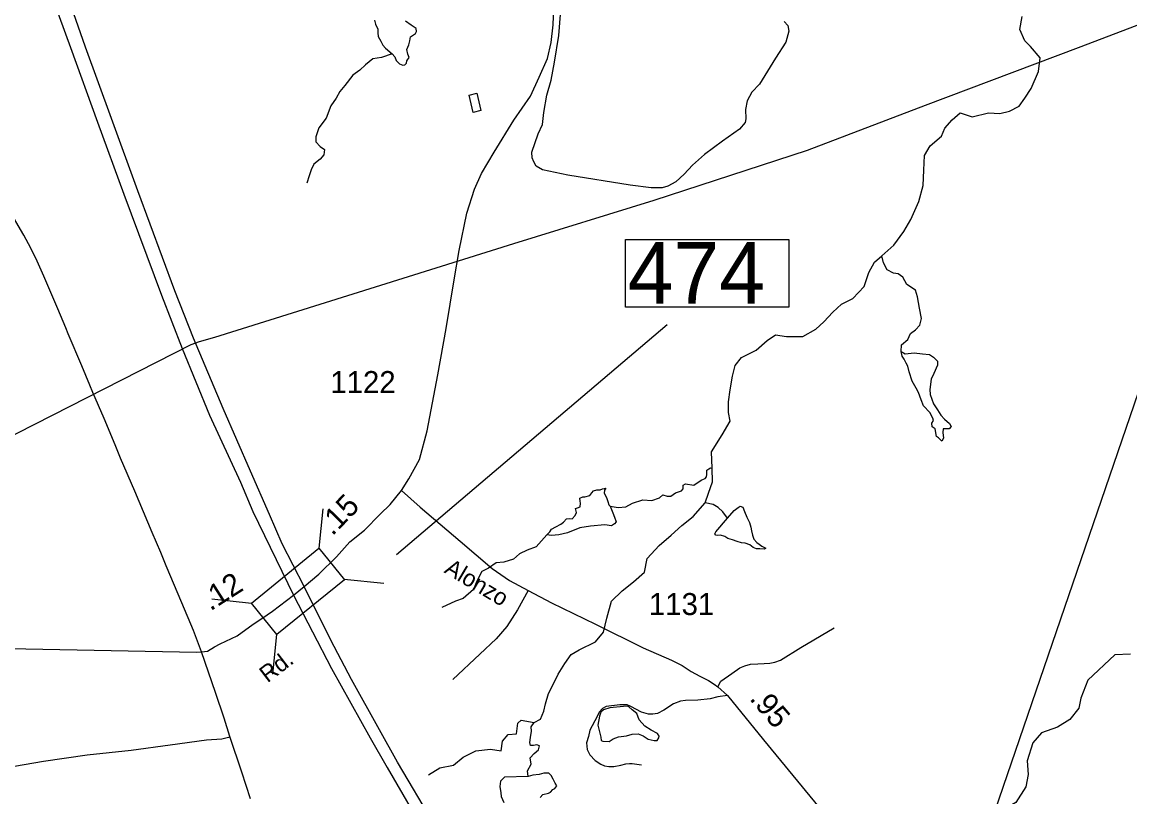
# Model space of a CAD drawing. Extents: x 2082433 to 2279600, y 546599 to 755198.
# Drawn here: x 2177586 to 2183890, y 556037 to 560446 of the extents above; entities that cross this region are included whole.
import ezdxf

# ---------------------------------------------------------------- set-up
doc = ezdxf.new("R2010")
doc.units = 0
for name, color, linetype in [('Exist Boundary Political Fire Districts', 7, 'Continuous'), ('Exist Hydrographic Creek Single Shore', 7, 'Continuous'), ('Exist Hydrographic Misc Water Feature', 7, 'Continuous'), ('Exist Hydrographic Pond Under 1500 Sq Ft', 7, 'Continuous'), ('Exist Road Non-System Type 51', 7, 'Continuous'), ('Exist Road Primary Interstate Divided Center Attributed', 7, 'Continuous'), ('Exist Road Primary NC Attributed', 7, 'Continuous'), ('Exist Road Secondary Mileage Hundredths English Label', 7, 'Continuous'), ('Exist Road Secondary Structure Standard Bridge CELL', 7, 'Continuous'), ('Exist Road Secondary Structure Standard Bridge Number Label', 7, 'Continuous'), ('Exist Road Secondary Type 51 Attributed', 7, 'Continuous'), ('Exist Road Secondary Type 51 Label', 7, 'Continuous'), ('Exist Road Secondary Type 51 Number Label', 7, 'Continuous'), ('Exist Utilities Electrical Transmission Line', 7, 'Continuous')]:
    doc.layers.add(name, color=color, linetype=linetype)

msp = doc.modelspace()

# ---------------------------------------------------------------- linework, layer by layer
at = {"layer": 'Exist Boundary Political Fire Districts'}
msp.add_lwpolyline([(2186407.2, 565549.4), (2182889.5, 555276), (2180885, 554398.5), (2179859.3, 553890.4), (2176488.4, 553032.5), (2172776, 550757.8), (2171117.1, 549711.7), (2170077.1, 548737.9)], dxfattribs=at)
at = {"layer": 'Exist Hydrographic Creek Single Shore'}
for points in [[(2181513.1, 557907.5), (2181510.1, 558000), (2181569.8, 558096.5), (2181615.7, 558174.7), (2181606.5, 558225.2), (2181606.5, 558285), (2181615.7, 558353.9), (2181629.5, 558432), (2181643.3, 558491.8), (2181680, 558537.8), (2181762.7, 558579.1), (2181827, 558634.3), (2181872.9, 558666.5), (2181937.2, 558657.3), (2182029, 558657.3), (2182102.5, 558698.6), (2182148.4, 558740), (2182199, 558795.1), (2182249.5, 558841.1), (2182313.8, 558873.3), (2182378.1, 558942.2), (2182405.6, 559020.4), (2182437.8, 559080.1), (2182479.1, 559116.9), (2182548, 559176.6), (2182603.1, 559254.8), (2182644.4, 559323.7), (2182690.3, 559424.8), (2182713.3, 559516.8), (2182717.9, 559604.1), (2182722.5, 559686.8), (2182754.6, 559742), (2182818.9, 559797.1), (2182837.3, 559843.1), (2182878.6, 559889.1), (2182924.5, 559930.4), (2182993.4, 559907.4), (2183085.3, 559930.4), (2183149.6, 559925.8), (2183204.7, 559939.6), (2183259.8, 559967.2), (2183291.9, 560013.1), (2183328.7, 560068.3), (2183370, 560164.8), (2183379.2, 560243), (2183324.1, 560307.3), (2183291.9, 560339.5), (2183264.4, 560403.8), (2183278.2, 560477.4)], [(2179691.6, 560265.2), (2179632, 560245.3), (2179582.3, 560237.9), (2179540, 560203.1), (2179507.7, 560173.2), (2179468, 560143.4), (2179423.3, 560086.2), (2179393.5, 560051.4), (2179373.6, 560014.1), (2179343.8, 559969.3), (2179316.4, 559899.7), (2179274.2, 559845), (2179256.8, 559792.8), (2179256.8, 559765.5), (2179281.7, 559738.1), (2179306.5, 559720.7), (2179304, 559690.9), (2179281.7, 559666), (2179246.9, 559638.6), (2179232, 559606.3), (2179219.5, 559571.5), (2179207.1, 559529.2)], [(2179898.2, 556161.5), (2179962.5, 556202.9), (2180040.6, 556216.7), (2180095.7, 556262.6), (2180169.1, 556299.4), (2180251.8, 556308.6), (2180311.5, 556299.4), (2180320.7, 556354.5), (2180352.8, 556391.3), (2180398.8, 556395.9), (2180407.9, 556455.7), (2180426.3, 556474.1), (2180499.8, 556460.3), (2180536.5, 556478.6), (2180554.9, 556524.6), (2180564.1, 556566), (2180582.5, 556625.7), (2180610, 556680.9), (2180637.6, 556736), (2180674.3, 556795.8), (2180711, 556846.3), (2180757, 556873.9), (2180848.8, 556919.9), (2180894.7, 556975), (2180913.1, 557053.2), (2180940.7, 557149.7), (2181000.4, 557209.4), (2181064.6, 557260), (2181128.9, 557315.2), (2181142.7, 557393.3), (2181211.6, 557466.8), (2181280.5, 557526.6), (2181340.2, 557581.7), (2181404.5, 557632.3), (2181473.4, 557710.4), (2181491.7, 557765.6), (2181514.7, 557829.9), (2181513.1, 557907.5)], [(2183893.4, 556848.9), (2183803.9, 556845.7), (2183650.5, 556701.7), (2183612.2, 556599.4), (2183599.4, 556541.8), (2183548.2, 556477.8), (2183477.9, 556433), (2183388.4, 556401), (2183337.3, 556343.5), (2183305.3, 556241.1), (2183311.7, 556164.3), (2183298.9, 556093.9), (2183241.4, 556004.4), (2183196.6, 555978.8), (2183132.7, 555946.8), (2183081.6, 555895.6), (2183049.6, 555838), (2183017.6, 555818.8), (2182992.1, 555786.8), (2182979.3, 555748.4), (2182972.9, 555710.1), (2182966.5, 555684.5)]]:
    msp.add_lwpolyline(points, dxfattribs=at)
at = {"layer": 'Exist Hydrographic Misc Water Feature'}
for points in [[(2180174, 560041.2), (2180196.8, 559943.3), (2180152.7, 559930.9), (2180130.2, 560030.8), (2180174, 560041.2)], [(2182589.3, 558572.2), (2182591.6, 558609), (2182626, 558638.9), (2182642.1, 558673.3), (2182669.7, 558694), (2182694.9, 558721.6), (2182704.1, 558758.4), (2182692.6, 558818.1), (2182681.2, 558882.5), (2182669.7, 558921.5), (2182621.5, 558953.7), (2182598.5, 558995.1), (2182570.9, 559013.5), (2182545.7, 559018.1), (2182508.9, 559036.5), (2182488.3, 559075.5), (2182479.1, 559116.9)], [(2180932.5, 557690.7), (2180978.3, 557684.6), (2181021, 557687.6), (2181060.7, 557709), (2181118.8, 557727.4), (2181170.7, 557724.3), (2181213.5, 557739.6), (2181231.8, 557754.9), (2181256.2, 557748.8), (2181277.6, 557748.8), (2181305.1, 557767.1), (2181338.7, 557779.3), (2181348.1, 557789), (2181347.9, 557809.9), (2181360.9, 557819.3), (2181408.9, 557809.9), (2181433.4, 557828.3), (2181454.8, 557840.5), (2181473.1, 557849.6), (2181481.3, 557858.5), (2181483.3, 557871.3), (2181482.2, 557895.5), (2181494, 557903.1), (2181503.8, 557908.5), (2181513.1, 557907.5)], [(2181601.4, 557623.4), (2181573.9, 557658.6), (2181547.9, 557684.6), (2181518.9, 557699.9), (2181473.4, 557710.4)], [(2180572.6, 557527.3), (2180510.9, 557459.7), (2180460, 557440.1), (2180416.9, 557420.5), (2180381.7, 557389.1), (2180326.8, 557373.4), (2180283.8, 557369.5), (2180240.7, 557338.1), (2180201.5, 557318.5), (2180174.1, 557263.7), (2180154.5, 557216.6), (2180095.8, 557165.7), (2180052.7, 557150), (2179974.3, 557114.7)], [(2180465.8, 556151.9), (2180462, 556185.7), (2180483.5, 556222.9), (2180477.6, 556258.2), (2180501.1, 556283.7), (2180524.6, 556305.2), (2180530.5, 556326.8), (2180514.8, 556332.7), (2180497.2, 556328.7), (2180479.6, 556328.7), (2180475.7, 556346.4), (2180479.6, 556373.8), (2180485.5, 556411.1), (2180483.5, 556434.6), (2180499.8, 556460.3)]]:
    msp.add_lwpolyline(points, dxfattribs=at)
at = {"layer": 'Exist Hydrographic Pond Under 1500 Sq Ft'}
for points in [[(2179592.2, 560456.7), (2179597.2, 560434.3), (2179602.1, 560421.9), (2179609.6, 560407), (2179609.6, 560384.6), (2179612.1, 560364.7), (2179627, 560337.4), (2179639.4, 560315), (2179654.3, 560297.6), (2179691.6, 560265.2), (2179706.5, 560247.8), (2179713.9, 560227.9), (2179733.8, 560208.1), (2179753.7, 560200.6), (2179763.6, 560203.1), (2179773.6, 560213), (2179776, 560225.5), (2179788.5, 560245.3), (2179781, 560262.8), (2179776, 560290.1), (2179786, 560317.5), (2179793.4, 560339.8), (2179795.9, 560362.2), (2179813.3, 560374.6), (2179825.7, 560382.1), (2179830.7, 560392.1), (2179828.2, 560409.5), (2179800.9, 560429.4), (2179768.6, 560451.7)], [(2180534.4, 556032.8), (2180550.1, 556050.4), (2180581.4, 556058.2), (2180593.2, 556064.1), (2180606.9, 556077.8), (2180618.6, 556083.7), (2180628.4, 556099.4), (2180620.6, 556115.1), (2180608.8, 556136.6), (2180597.1, 556158.2), (2180583.4, 556171.9), (2180556, 556171.9), (2180528.6, 556164.1), (2180493.3, 556160.2), (2180465.8, 556151.9), (2180330.8, 556148.4), (2180309.2, 556126.8), (2180305.3, 556095.5), (2180311.2, 556060.2), (2180313.1, 556038.6), (2180326.8, 556005.3)]]:
    msp.add_lwpolyline(points, dxfattribs=at)
for points in [[(2182589.3, 558572.2), (2182612.3, 558558.4), (2182662.8, 558563), (2182711, 558558.4), (2182750, 558553.8), (2182773, 558540.1), (2182796, 558517.1), (2182796, 558494.1), (2182775.3, 558445.8), (2182759.2, 558413.7), (2182752.3, 558356.2), (2182754.6, 558326.3), (2182773, 558273.5), (2182796, 558239), (2182814.3, 558209.1), (2182835, 558186.1), (2182864.8, 558160.9), (2182874, 558144.8), (2182862.6, 558131), (2182828.1, 558131), (2182825.8, 558110.3), (2182830.4, 558078.1), (2182821.2, 558062), (2182800.6, 558080.4), (2182789.1, 558087.3), (2182782.2, 558131), (2182766.1, 558142.5), (2182763.8, 558163.2), (2182773, 558179.3), (2182768.4, 558193), (2182752.3, 558225.2), (2182715.6, 558262), (2182701.8, 558296.5), (2182688, 558337.8), (2182674.3, 558363.1), (2182651.3, 558402.2), (2182635.2, 558455), (2182626, 558487.2), (2182616.9, 558505.6), (2182605.4, 558528.6), (2182593.9, 558544.7)], [(2180572.6, 557527.3), (2180589.3, 557544.9), (2180599.1, 557560.6), (2180622.6, 557573.3), (2180652.9, 557589), (2180667.6, 557600.8), (2180683.3, 557618.4), (2180702.8, 557620.4), (2180715.6, 557618.4), (2180733.2, 557638), (2180742, 557654.7), (2180736.1, 557677.2), (2180746.9, 557681.1), (2180761.6, 557687), (2180764.5, 557708.6), (2180762.6, 557720.3), (2180759.6, 557737), (2180777.3, 557743.9), (2180789, 557743.9), (2180816.4, 557752.7), (2180829.2, 557766.4), (2180837, 557779.1), (2180856.6, 557784), (2180876.2, 557784), (2180889.9, 557789.9), (2180908.5, 557792.9), (2180900.6, 557783.1), (2180898.7, 557765.4), (2180911.4, 557739.9), (2180920.2, 557718.4), (2180925.1, 557699.8), (2180932.5, 557690.7), (2180947.6, 557653.7), (2180956.5, 557628.2), (2180967.2, 557602.7), (2180957.4, 557591), (2180940.8, 557579.2), (2180901.6, 557585.1), (2180821.3, 557577.3), (2180760.6, 557567.5), (2180689.1, 557539), (2180641.2, 557528.3), (2180598.1, 557524.3)], [(2181601.4, 557623.4), (2181638, 557666.2), (2181660.9, 557684.6), (2181673.1, 557692.2), (2181688.4, 557686.1), (2181697.6, 557660.1), (2181711.3, 557629.5), (2181726.6, 557597.4), (2181734.2, 557571.5), (2181737.3, 557551.6), (2181743.4, 557525.6), (2181751, 557502.7), (2181767.8, 557484.3), (2181781.6, 557475.2), (2181795.3, 557464.5), (2181799.9, 557461.4), (2181818.2, 557452.2), (2181809.1, 557446.1), (2181784.6, 557447.7), (2181766.3, 557447.7), (2181746.5, 557455.3), (2181728.1, 557472.1), (2181700.6, 557479.8), (2181679.3, 557482.8), (2181654.8, 557490.5), (2181628.9, 557499.6), (2181602.9, 557507.3), (2181584.6, 557519.5), (2181560.1, 557525.6), (2181544.9, 557524.1), (2181534.2, 557525.6), (2181528.1, 557533.3), (2181534.2, 557545.5)], [(2180890.8, 556354.2), (2180926.1, 556352.3), (2180949.6, 556367.9), (2180980.9, 556377.7), (2181026, 556383.6), (2181057.3, 556393.4), (2181092.6, 556395.4), (2181120, 556383.6), (2181149.4, 556366), (2181182.6, 556358.1), (2181200.3, 556358.1), (2181210.1, 556371.9), (2181212, 556381.7), (2181202.2, 556397.3), (2181167, 556416.9), (2181129.8, 556438.5), (2181098.4, 556475.7), (2181084.7, 556511), (2181057.3, 556532.6), (2181039.7, 556548.3), (2181031.9, 556552.2), (2181008.3, 556550.2), (2180930, 556544.3), (2180894.8, 556532.6), (2180879.1, 556518.9), (2180871.3, 556495.3), (2180863.4, 556444.4), (2180879.1, 556375.8), (2180881.1, 556358.1)]]:
    msp.add_lwpolyline(points, close=True, dxfattribs=at)
at = {"layer": 'Exist Road Non-System Type 51'}
for points in [[(2181922.6, 560450.1), (2181943.3, 560427.4), (2181949.5, 560394.4), (2181932.9, 560332.4), (2181873, 560241.5), (2181782.2, 560092.8), (2181738.8, 560047.4), (2181711.9, 559997.8), (2181703.7, 559948.2), (2181705.7, 559896.6), (2181701.6, 559873.9), (2181668.6, 559836.7), (2181571.5, 559768.5), (2181470.3, 559692.1), (2181402.1, 559632.2), (2181354.6, 559580.5), (2181307.1, 559537.2), (2181261.6, 559512.4), (2181228.6, 559502.1), (2181166.6, 559502.1), (2181046.8, 559518.6), (2180691.6, 559574.3), (2180547, 559605.3), (2180511.9, 559626), (2180497.4, 559650.8), (2180489.1, 559673.5), (2180487.1, 559706.5), (2180522.2, 559809.8), (2180547, 559863.5), (2180555.2, 559931.7), (2180571.8, 560030.8), (2180596.5, 560115.5), (2180615.1, 560218.8), (2180639.9, 560369.6), (2180650.2, 560489.4)], [(2180465.6, 557211.1), (2180406.3, 557101), (2180344.9, 557006.5), (2180283.5, 556935.7), (2180191.3, 556848.3), (2180037.8, 556704.2)], [(2181545, 556662.8), (2181562.6, 556696), (2181624.9, 556738.2), (2181671.5, 556770.4), (2181698.2, 556782.7), (2181730.5, 556791.6), (2181773.8, 556793.8), (2181808.3, 556796), (2181840.5, 556798.2), (2181870.5, 556802.7), (2181901.7, 556814.9), (2182017.3, 556887.2), (2182207.4, 556999.5)], [(2178769.3, 556379.1), (2178760.6, 556374.9), (2178723.1, 556365.5), (2178634.9, 556359.9), (2178428.6, 556331.7), (2178207.4, 556299.9), (2177956.1, 556273.6), (2177708.6, 556238), (2177543.5, 556209.8), (2177423.5, 556194.8), (2177375.7, 556194.8), (2177317.6, 556189.2), (2177272.6, 556194.8), (2177225.7, 556202.3), (2177184.4, 556219.2), (2177139.4, 556243.6), (2177086.9, 556283), (2176890, 556464.9), (2176752.2, 556601.8), (2176581.5, 556746.2), (2176547.8, 556789.3), (2176542.2, 556826.8), (2176537.1, 556900.2)], [(2181600.5, 556614.4), (2181546.1, 556606.1), (2181502.4, 556595.5), (2181431.6, 556587.2), (2181361.9, 556586), (2181332.3, 556581.3), (2181293.4, 556567.1), (2181237.8, 556529.3), (2181201.2, 556510.4), (2181176.4, 556506.9), (2181150.4, 556508.1), (2181111.5, 556518.7), (2181051.2, 556551.8), (2181028.8, 556560.1), (2180988.6, 556560.1), (2180910.7, 556550.6), (2180888.2, 556538.8), (2180870.5, 556518.7), (2180858.7, 556495.1), (2180816.2, 556416), (2180809.1, 556380.5), (2180798.4, 556345.1), (2180802, 556307.3), (2180817.3, 556276.6), (2180848.1, 556244.7), (2180880, 556222.2), (2180901.2, 556214), (2180924.8, 556210.4), (2180953.2, 556210.4), (2180993.3, 556217.5), (2181021.7, 556224.6), (2181043, 556227), (2181058.3, 556227), (2181110.3, 556219.9)]]:
    msp.add_lwpolyline(points, dxfattribs=at)
at = {"layer": 'Exist Road Primary Interstate Divided Center Attributed'}
for points in [[(2179191.3, 557234.6), (2179066.9, 557476.4), (2178994.6, 557643), (2178885.4, 557891.2), (2178731, 558246.6), (2178561.2, 558647.6), (2178455, 558916.7), (2178244.1, 559485.5), (2178094.2, 559898.5), (2177946.2, 560304.5), (2177811.2, 560689.7), (2177685.1, 561014.3), (2177610.7, 561206.9), (2177528.3, 561402.5), (2177434, 561641.8)], [(2177358, 561613), (2177470.7, 561340), (2177611.7, 560987.5), (2177861.9, 560301.6), (2178014.7, 559877.6), (2178165.6, 559466.7), (2178378.6, 558891.9), (2178496.7, 558588.1), (2178651.6, 558209.8), (2178829.8, 557827.6), (2178899.7, 557661.1), (2179130.8, 557185.2)], [(2181559.7, 553570.8), (2181090, 554169.9), (2180747.6, 554635.8), (2180490.9, 555007.5), (2180308.2, 555283.9), (2180088.9, 555627.5), (2179930.1, 555884.3), (2179723.1, 556234.3), (2179619.2, 556419.1), (2179460.8, 556704.4), (2179342.4, 556929.2), (2179191.3, 557234.6)], [(2179130.8, 557185.2), (2179346.6, 556767.5), (2179567.3, 556372.3), (2179663.5, 556204.5), (2179862.8, 555861.3), (2180019.1, 555607.1), (2180229, 555277.9), (2180418.5, 554987.9), (2180691.4, 554594.1), (2181029.5, 554132.5), (2181489.8, 553535.9)]]:
    msp.add_lwpolyline(points, dxfattribs=at)
at = {"layer": 'Exist Road Primary NC Attributed'}
for points in [[(2178606.8, 556863.1), (2178561.7, 556983.8), (2178494.5, 557140.4), (2178406, 557352.4), (2178374.7, 557427.2), (2178325.7, 557541.6), (2178227.6, 557775.9), (2178146.3, 557964.8), (2178115.5, 558040.5), (2178052.4, 558191.1), (2177989.3, 558338.5), (2177970.7, 558380.8), (2177925.3, 558490.7), (2177849.1, 558671.8), (2177834.1, 558705.8), (2177788.7, 558814.3), (2177710.2, 559000.5), (2177671.2, 559085.7), (2177635.3, 559158.9), (2177595.9, 559234.5), (2177497.7, 559402.7)], [(2178885.7, 556025.8), (2178836.3, 556176.5), (2178768.6, 556381.3), (2178735.1, 556484.2), (2178687.4, 556630.8), (2178606.8, 556863.1)]]:
    msp.add_lwpolyline(points, dxfattribs=at)
at = {"layer": 'Exist Road Secondary Mileage Hundredths English Label'}
msp.add_line((2179717.3, 557415.3), (2181256.3, 558725.5), dxfattribs=at)
at = {"layer": 'Exist Road Secondary Structure Standard Bridge CELL'}
for p, q in [((2179276.3, 557451.5), (2179299.7, 557676.7)), ((2179418.9, 557275.8), (2179644, 557252.3)), ((2178665.5, 557163.5), (2178890.6, 557140)), ((2179013.1, 556735), (2179036.5, 556960.2))]:
    msp.add_line(p, q, dxfattribs=at)
msp.add_lwpolyline([(2178890.6, 557140), (2179275.6, 557452.4), (2179421.5, 557272.5), (2179036.5, 556960.2)], close=True, dxfattribs=at)
at = {"layer": 'Exist Road Secondary Structure Standard Bridge Number Label'}
msp.add_lwpolyline([(2181020.6, 559208.7), (2181949.5, 559208.7), (2181949.5, 558824.6), (2181020.6, 558824.6)], close=True, dxfattribs=at)
at = {"layer": 'Exist Road Secondary Type 51 Attributed'}
for points in [[(2179745.1, 557780), (2179786.9, 557847.6), (2179846.8, 557957), (2179892.2, 558120.2), (2179952.1, 558438.3), (2179999.6, 558702.7), (2180045, 558979.5), (2180074, 559146.8), (2180117.3, 559359.5), (2180160.7, 559495.9), (2180200, 559584.7), (2180272.3, 559706.5), (2180383.8, 559888.3), (2180478.8, 560024.6), (2180528.4, 560132), (2180575.9, 560239.5), (2180596.5, 560330.3), (2180608.9, 560431.5), (2180615.1, 560623.6)], [(2179191.3, 557234.6), (2179274, 557303.9), (2179375.3, 557402.1), (2179451.9, 557487.5), (2179534.3, 557554.8), (2179624.7, 557645.2), (2179680.6, 557701.6), (2179745.1, 557780)], [(2179745.1, 557780), (2179852, 557686.4), (2180078.8, 557491.4), (2180261.5, 557336), (2180359, 557269), (2180465.6, 557211.1), (2180599.6, 557141), (2180849.3, 557019.2), (2181120.3, 556885.1), (2181281.3, 556814.9), (2181341.8, 556784.5), (2181394.3, 556751), (2181443.1, 556723.6), (2181491.8, 556699.2), (2181524.9, 556678.2), (2181545, 556662.8), (2181600.5, 556614.4), (2181804.8, 556361.6), (2182165.1, 555923.3)], [(2179130.8, 557185.2), (2179191.3, 557234.6)], [(2178606.8, 556863.1), (2178641.6, 556865.4), (2178680.3, 556890.7), (2178712.5, 556907.5), (2178809.9, 556954), (2178901.7, 557019.1), (2178951.1, 557051.4), (2179010.7, 557094), (2179130.8, 557185.2)], [(2176537.1, 556900.2), (2178578.4, 556860.4), (2178606.8, 556863.1)]]:
    msp.add_lwpolyline(points, dxfattribs=at)
at = {"layer": 'Exist Utilities Electrical Transmission Line'}
msp.add_lwpolyline([(2176868.1, 557755.8), (2178548.7, 558610.9), (2178596.5, 558629.1), (2178682.4, 558653.6), (2180384.8, 559187.1), (2181183.1, 559433.5), (2182055, 559718.3), (2182727.5, 559974.1), (2183597.3, 560300.8), (2184624.7, 560694.4), (2185568.5, 561027.7), (2186163, 561228.9), (2186582.1, 561383.2)], dxfattribs=at)

# ---------------------------------------------------------------- texts
at = {"layer": 'Exist Road Secondary Mileage Hundredths English Label'}
for s, rotation, p in [('.15', 45.84136, (2179351.8, 557517.7)), ('.12', 32.55065, (2178657.8, 557091.8)), ('.95', 310.55661, (2181721.5, 556593.7))]:
    msp.add_text(s, height=125, rotation=rotation, dxfattribs=at).set_placement(p)
at = {"layer": 'Exist Road Secondary Structure Standard Bridge Number Label'}
msp.add_text('474', height=350, rotation=360, dxfattribs=at).set_placement((2181033.1, 558844.4))
at = {"layer": 'Exist Road Secondary Type 51 Label'}
for s, rotation, p in [('Alonzo', 329.27218, (2179983, 557315.6)), ('Rd.', 37.32383, (2178982.7, 556682.5))]:
    msp.add_text(s, height=95, rotation=rotation, dxfattribs=at).set_placement(p)
at = {"layer": 'Exist Road Secondary Type 51 Number Label'}
for s, p in [('1122', (2179340.1, 558335.1)), ('1131', (2181153.2, 557071.8))]:
    msp.add_text(s, height=125, dxfattribs=at).set_placement(p)

doc.saveas('drawing.dxf')
